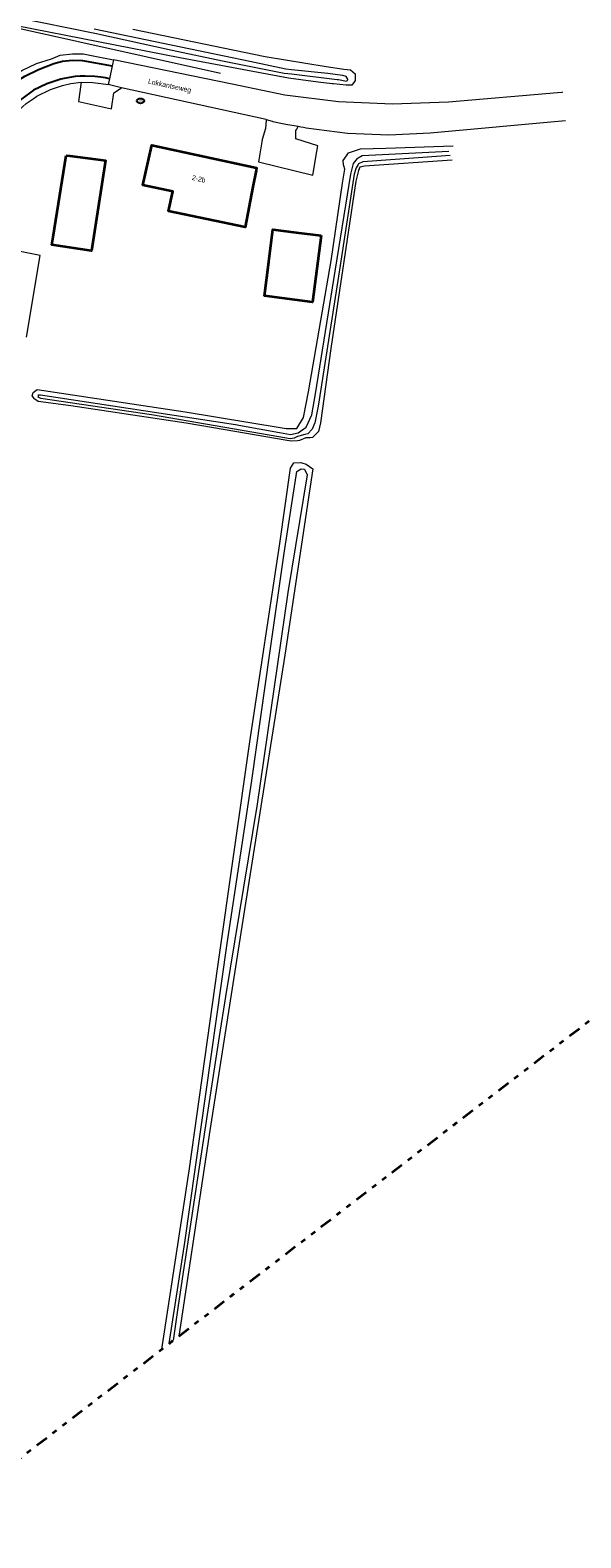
# Model space of a CAD drawing. Header units: metres. Extents: x 169249 to 194689, y 406250 to 412203.
# Tile 296 of 442: x 187895 to 188006, y 410196 to 410499. Entities that reach past the tile are written whole.
import ezdxf
from ezdxf.enums import TextEntityAlignment as Align

# ---------------------------------------------------------------- set-up
doc = ezdxf.new("R2010")
doc.units = ezdxf.units.M
doc.linetypes.add('BGT_NLCS_N264$0$AL-TEKENBLADGRENS', pattern=[11.5, 2.5, -1.5, 1, -1.5, 1, -1.5, 2.5])
doc.layers.get('0').update_dxf_attribs({"linetype": 'CONTINUOUS'})
for name, color, linetype, lineweight in [('BGT_NLCS_N264$0$B-WE-FV-GELEIDING_WILDRASTER-G', 252, 'CONTINUOUS', 18), ('BGT_NLCS_N264$0$B-WE-GW-WATERGANG_INSTEEK-G', 252, 'CONTINUOUS', 18), ('BGT_NLCS_N264$0$B-WE-GW-WATERGANG_SLOOT_BODEM-G', 252, 'CONTINUOUS', 18), ('BGT_NLCS_N264$0$B-WE-OG-TOPOGRAFIE_BEBOUWING-G', 252, 'CONTINUOUS', 35), ('BGT_NLCS_N264$0$B-WE-OG-TOPOGRAFIE_WEG_VERHARD-G', 252, 'CONTINUOUS', 18), ('BGT_NLCS_N264$0$X-XX-AL-TEKENBLADGRENS-G', 252, 'BGT_NLCS_N264$0$AL-TEKENBLADGRENS', 35), ('X-XX-AL-REFERENTIE-G', 7, 'CONTINUOUS', 18)]:
    doc.layers.add(name, color=color, linetype=linetype, lineweight=lineweight)
for name, color, linetype in [('BGT_NLCS_N264$0$B-WE-KL-WATER_BRANDLEIDING_PUT-S', 252, 'CONTINUOUS'), ('BGT_NLCS_N264$0$B-WE-VW-MARKERING-G', 252, 'CONTINUOUS'), ('BGT_NLCS_N264$0$Label_Nummeraanduidingreeks', 252, 'CONTINUOUS'), ('BGT_NLCS_N264$0$Label_Openbareruimte', 252, 'CONTINUOUS')]:
    doc.layers.add(name, color=color, linetype=linetype)
doc.styles.add('BGT_NLCS_N264$0$NLCS-ISO', font='NLCS-ISO.ttf')
doc.styles.add('BGT_NLCS_N264$0$STANDARD', font='txt')

# ---------------------------------------------------------------- blocks, each defined once
blk = doc.blocks.new('BGT_NLCS_N264$0$SIE-WEG_STRAATPOT_BRANDKRAAN-SO')
blk.add_ellipse((0, 0), major_axis=(-0.729, 0), ratio=0.685994)
at = {"style": 'BGT_NLCS_N264$0$NLCS-ISO'}
blk.add_text('BR', height=0.4, dxfattribs=at).set_placement((-0.3, -0.15))
blk = doc.blocks.new('BGT_NLCS_N264')
at = {"layer": 'BGT_NLCS_N264$0$B-WE-FV-GELEIDING_WILDRASTER-G'}
blk.add_line((187889.67, 410500.01, 11.17), (187933.31, 410490.28, 11.6), dxfattribs=at)
at = {"layer": 'BGT_NLCS_N264$0$B-WE-GW-WATERGANG_INSTEEK-G'}
for points in [[(187942.24, 410493.66, 11.25), (187954.5, 410491.63, 11.21), (187958.05, 410491.09, 11.2), (187959.39, 410490.95, 11.18), (187959.85, 410490.57, 11.18), (187960.31, 410490.19, 11.17), (187960.31, 410489.46, 11.17), (187960.31, 410488.8, 11.17), (187960.18, 410488.6, 11.18), (187959.7, 410487.88, 11.18), (187958.67, 410487.91, 11.18), (187958.64, 410487.91, 11.18), (187958.55, 410487.92, 11.18), (187956, 410488.13, 11.18), (187955.72, 410488.15, 11.18), (187952.91, 410488.51, 11.17), (187949.44, 410488.96, 11.17), (187946.94, 410489.29, 11.16), (187925.09, 410493.36, 11.22), (187892.27, 410499.8, 11.4)], [(187915.64, 410499.12, 11.18), (187942.24, 410493.66, 11.25)], [(187979.81, 410472.84, 10.88), (187962.21, 410471.62, 10.81), (187961.26, 410471.38, 10.8), (187960.98, 410470.73, 10.79), (187960.49, 410468.58, 10.79), (187955.43, 410434.94, 10.78), (187953.4, 410420.01, 10.79), (187952.95, 410418.29, 10.78), (187951.76, 410417.06, 10.77), (187951.3, 410417.03, 10.76), (187950.45, 410416.98, 10.75), (187949.17, 410416.44, 10.73), (187948.74, 410416.42, 10.72), (187947.48, 410416.35, 10.7), (187946.3, 410416.55, 10.72), (187934.21, 410418.61, 10.72), (187926.36, 410419.95, 10.72), (187915.65, 410421.56, 10.73), (187903.19, 410423.43, 10.73), (187896.68, 410424.28, 10.72), (187895.98, 410424.76, 10.7), (187895.9, 410424.86, 10.7), (187895.42, 410425.43, 10.7), (187895.64, 410426.14, 10.7), (187896.42, 410426.74, 10.77), (187926.18, 410422.24, 10.83), (187945.27, 410419.11, 10.81), (187946.47, 410418.91, 10.81), (187948.64, 410418.91, 10.8), (187949.99, 410421.12, 10.75), (187950.99, 410426.25, 10.95), (187955.26, 410451.04, 11.3), (187955.52, 410452.59, 11.32), (187957.83, 410468.17, 11.33), (187958.26, 410471.04, 11.35), (187958.04, 410471.7, 11.35), (187957.97, 410471.91, 11.35), (187957.96, 410472.78, 11.35), (187958.58, 410473.67, 11.35), (187958.99, 410474.26, 11.36), (187961.4, 410475.12, 11.37), (187966.48, 410475.24, 11.16), (187980.02, 410475.67, 11.13)], [(187921.47, 410233.8, 10.92), (187927, 410269.66, 10.94), (187932.74, 410310.74, 10.79), (187939.27, 410356.37, 10.63), (187945.22, 410395.77, 10.49), (187947.35, 410410.91, 10.56), (187948, 410411.96, 10.54), (187949.45, 410412.05, 10.48), (187949.61, 410412, 10.48), (187950.5, 410411.73, 10.46), (187951.87, 410410.78, 10.45), (187951.33, 410407.2, 10.54), (187946.21, 410373.31, 10.56), (187938.14, 410322.21, 10.76), (187931.15, 410277.78, 10.79), (187924.94, 410236.47, 10.89)]]:
    blk.add_polyline3d(points, dxfattribs=at)
at = {"layer": 'BGT_NLCS_N264$0$B-WE-GW-WATERGANG_SLOOT_BODEM-G'}
for points in [[(187907.9, 410499.21, 10.28), (187934, 410493.77, 10.31), (187939.15, 410492.7, 10.3), (187946.4, 410491.2, 10.29), (187947.53, 410491.07, 10.3), (187954.88, 410490.29, 10.33), (187957.79, 410489.93, 10.32), (187958.47, 410489.69, 10.32), (187958.49, 410489.65, 10.32), (187958.84, 410489, 10.32), (187958.69, 410488.78, 10.32), (187958.61, 410488.65, 10.32), (187957, 410488.97, 10.32), (187956.75, 410489, 10.32), (187947.55, 410490.1, 10.35), (187946.1, 410490.27, 10.35), (187933.69, 410492.7, 10.3), (187923.6, 410494.89, 10.3), (187908.04, 410498.28, 10.3), (187892.18, 410501.52, 10.3)], [(187979.43, 410473.75, 10.33), (187973.91, 410473.34, 10.34), (187961.86, 410472.46, 10.36), (187961.02, 410472.11, 10.37), (187960.92, 410471.93, 10.37), (187960.56, 410471.25, 10.37), (187960.48, 410471.1, 10.37), (187960.14, 410470, 10.37), (187957.17, 410450.8, 10.35), (187952.92, 410423.4, 10.32), (187952.22, 410420, 10.3), (187951.68, 410418.75, 10.31), (187950.81, 410417.8, 10.31), (187950.23, 410417.66, 10.31), (187949.03, 410417.37, 10.32), (187948.76, 410417.25, 10.32), (187948.12, 410416.95, 10.32), (187947.3, 410416.78, 10.32), (187945.03, 410417.18, 10.32), (187919.4, 410421.62, 10.34), (187897.19, 410424.9, 10.34), (187896.68, 410425.16, 10.34), (187896.69, 410425.32, 10.34), (187896.72, 410425.64, 10.34), (187897.1, 410425.65, 10.34), (187935.46, 410419.81, 10.34), (187936.73, 410419.61, 10.34), (187936.99, 410419.57, 10.34), (187945.14, 410418.06, 10.33), (187947.38, 410417.65, 10.32), (187948.9, 410418.01, 10.32), (187950.49, 410419.13, 10.32), (187951.63, 410421.66, 10.28), (187952.34, 410425.85, 10.15), (187956.37, 410450.9, 10.2), (187959.44, 410470.02, 10.24), (187960.04, 410472.16, 10.2), (187960.84, 410473.13, 10.2), (187960.96, 410473.27, 10.2), (187961.78, 410473.74, 10.2), (187979.14, 410474.6, 10.22)], [(187922.98, 410234.96, 10.2), (187926.14, 410255.25, 10.28), (187934.64, 410315.39, 10.18), (187939.55, 410348.12, 10.08), (187943.19, 410373.74, 10.03), (187946.05, 410393.85, 9.99), (187948.61, 410410.27, 10.03), (187948.84, 410410.4, 10.03), (187949.49, 410410.77, 10.04), (187950.02, 410410.71, 10.04), (187950.15, 410410.7, 10.04), (187950.73, 410409.6, 10.03), (187946.84, 410385.9, 10.04), (187940.65, 410343.4, 10.06), (187934.32, 410304.71, 10.1), (187933.01, 410296.7, 10.1), (187930.62, 410281.02, 10.13), (187926.12, 410251.43, 10.19), (187926, 410250.62, 10.19), (187924.74, 410242.14, 10.18), (187923.76, 410235.55, 10.18)]]:
    blk.add_polyline3d(points, dxfattribs=at)
at = {"layer": 'BGT_NLCS_N264$0$B-WE-OG-TOPOGRAFIE_BEBOUWING-G'}
blk.add_line((187899.69, 410457.43, 13.68), (187902.31, 410473.78, 13.66), dxfattribs=at)
for points in [[(187939.81, 410467.49, 14.83), (187938.21, 410459.33, 13.73), (187922.86, 410462.6, 13.62), (187923.74, 410466.53, 15.43), (187917.69, 410467.77, 15.42), (187919.5, 410475.84, 15.28), (187940.54, 410471.26, 15.34), (187940.44, 410470.72, 15.26), (187939.81, 410467.49, 14.83)], [(187902.31, 410473.78, 13.66), (187903, 410473.68, 13.66), (187908.16, 410472.99, 13.7), (187910.2, 410472.72, 13.71), (187907.35, 410454.61, 13.79), (187899.42, 410455.77, 13.68), (187899.69, 410457.43, 13.68)], [(187953.54, 410457.71, 13.77), (187951.8, 410444.26, 13.71), (187942.14, 410445.53, 15), (187942.98, 410452.4, 14.99), (187943.77, 410458.85, 14.98), (187948.46, 410458.3, 14.4), (187953.54, 410457.71, 13.77)]]:
    blk.add_polyline3d(points, dxfattribs=at)
at = {"layer": 'BGT_NLCS_N264$0$B-WE-OG-TOPOGRAFIE_WEG_VERHARD-G'}
for p, q in [((187910.96, 410489.18, 11.19), (187910.7, 410488.03, 11.7)), ((187911.51, 410491.78, 11.12), (187910.96, 410489.18, 11.19)), ((187913.42, 410487.39, 11.46), (187910.7, 410488.03, 11.7)), ((187942.49, 410480.98, 11.64), (187913.42, 410487.39, 11.46))]:
    blk.add_line(p, q, dxfattribs=at)
for points in [[(187886.19, 410484.73, 11.43), (187888.23, 410486.81, 11.41), (187890.62, 410489.08, 11.44), (187893.36, 410490.83, 11.44), (187896.31, 410492.22, 11.34), (187899.33, 410493.22, 11.42), (187901.05, 410493.91, 11.38), (187903.58, 410494.18, 11.38), (187905.69, 410494.18, 11.4), (187908.02, 410493.72, 11.41), (187911.76, 410492.97, 11.1)], [(187911.76, 410492.97, 11.1), (187911.57, 410492.08, 11.12), (187911.51, 410491.78, 11.12)], [(188002.02, 410486.47, 11.53), (188001.86, 410486.45, 11.53), (188001.02, 410486.38, 11.53), (187979.08, 410484.5, 11.51), (187967.83, 410484.1, 11.51), (187957, 410484.55, 11.53), (187946.24, 410485.88, 11.54), (187935.63, 410488.08, 11.55), (187911.76, 410492.97, 11.1)], [(187877.73, 410464.66, 11.49), (187879.47, 410465.92, 11.48), (187882.8, 410468.83, 11.47), (187884.65, 410471.2, 11.46), (187887.23, 410475.59, 11.44), (187890.17, 410480.07, 11.41), (187892.03, 410482.19, 11.39), (187894.24, 410484.2, 11.44), (187895.63, 410485.17, 11.43), (187896.4, 410485.71, 11.42), (187899.15, 410487.01, 11.41), (187901.53, 410487.82, 11.42), (187903.24, 410488.23, 11.44), (187905.31, 410488.47, 11.4)], [(187905.31, 410488.47, 11.4), (187905.25, 410488.06, 11.39), (187904.75, 410484.63, 11.38), (187911.38, 410483.14, 11.41), (187911.85, 410486.34, 11.47), (187913.42, 410487.39, 11.46)], [(187905.31, 410488.47, 11.4), (187907.64, 410488.41, 11.45), (187909.27, 410488.22, 11.49), (187910.7, 410488.03, 11.7)], [(187942.49, 410480.98, 11.64), (187942.48, 410480.91, 11.64), (187942.48, 410480.83, 11.64), (187942.34, 410479.19, 11.62), (187941.69, 410476.98, 11.6), (187941.61, 410476.53, 11.61), (187940.89, 410472.5, 11.68), (187951.82, 410469.83, 11.63), (187952.63, 410474.59, 11.56), (187952.82, 410475.7, 11.55), (187948.39, 410477.1, 11.62), (187948.4, 410477.59, 11.62), (187948.41, 410478.12, 11.61), (187948.43, 410478.79, 11.62), (187948.64, 410479.06, 11.62), (187948.87, 410479.6, 11.63), (187948.88, 410479.62, 11.63)], [(187942.49, 410480.98, 11.64), (187943.64, 410480.66, 11.64), (187943.8, 410480.61, 11.64), (187945.38, 410480.27, 11.65), (187946.43, 410480.07, 11.64), (187948.88, 410479.62, 11.63)], [(187948.88, 410479.62, 11.63), (187949.43, 410479.52, 11.63), (187949.97, 410479.42, 11.63), (187950.51, 410479.32, 11.64), (187958.78, 410478.25, 11.65), (187967.1, 410477.91, 11.66), (187975.42, 410478.31, 11.67), (188002.61, 410480.77, 11.62)], [(187894.3, 410437.25, 11.2), (187897.07, 410453.69, 11.35), (187893.05, 410454.47, 11.27), (187892.69, 410453.33, 11.26), (187891.84, 410452.01, 11.24), (187890.67, 410451.03, 11.22), (187889.21, 410450.43, 11.2), (187887.16, 410450.43, 11.18), (187875.52, 410452.51, 11.28), (187873.08, 410455.92, 11.33)]]:
    blk.add_polyline3d(points, dxfattribs=at)
at = {"layer": 'BGT_NLCS_N264$0$B-WE-VW-MARKERING-G'}
for points in [[(187885.26, 410481.42, 11.47), (187886.49, 410483.01, 11.46), (187887.78, 410484.55, 11.44), (187889.2, 410486.04, 11.45), (187891.4, 410488.07, 11.46), (187893.95, 410489.71, 11.54), (187896.7, 410491.06, 11.49), (187899.79, 410492.23, 11.43), (187901.52, 410492.7, 11.41), (187903.58, 410492.92, 11.43), (187905.56, 410492.88, 11.41), (187911.51, 410491.78, 11.12)], [(187910.96, 410489.18, 11.19), (187910.16, 410489.37, 11.47), (187909.23, 410489.53, 11.46), (187908.05, 410489.65, 11.46), (187906.08, 410489.71, 11.57), (187905.09, 410489.69, 11.52), (187904.1, 410489.62, 11.44), (187902.21, 410489.31, 11.44), (187901.23, 410489.12, 11.49), (187898.38, 410488.19, 11.46), (187895.74, 410486.88, 11.49), (187893.36, 410485.16, 11.46), (187891.24, 410483.21, 11.46), (187889.32, 410481.02, 11.46), (187886.05, 410476.1, 11.48), (187883.58, 410471.98, 11.51), (187881.7, 410469.58, 11.51), (187878.71, 410466.91, 11.52), (187876.96, 410465.78, 11.53)]]:
    blk.add_polyline3d(points, dxfattribs=at)
at = {"layer": 'BGT_NLCS_N264$0$X-XX-AL-TEKENBLADGRENS-G'}
blk.add_polyline3d([(183924.51, 409664.89, 0), (184371.53, 409746.39, 0), (184502.16, 409750.89, 0), (184617.61, 409792.84, 0), (184716.94, 409883.87, 0), (184794.23, 409998.99, 0), (184922.94, 410078.64, 0), (185035.4, 410206.13, 0), (186140.52, 410381.51, 0), (186345.09, 410383.55, 0), (186421.58, 410308.02, 0), (186523.33, 410287.51, 0), (186728.97, 410181.22, 0), (187060.59, 410074.79, 0), (187300.09, 410049.54, 0), (187621.16, 410061.51, 0), (187853.57, 410181.6, 0), (188462.49, 410649.7, 0), (189288.39, 411174.77, 0)], dxfattribs=at)
at = {"layer": 'BGT_NLCS_N264$0$B-WE-KL-WATER_BRANDLEIDING_PUT-S', "color": 7, "linetype": 'Continuous'}
blk.add_blockref('BGT_NLCS_N264$0$SIE-WEG_STRAATPOT_BRANDKRAAN-SO', (187917.21, 410484.74, 11.52), dxfattribs=at)
at = {"layer": 'BGT_NLCS_N264$0$Label_Nummeraanduidingreeks', "color": 7, "lineweight": 18, "style": 'BGT_NLCS_N264$0$STANDARD'}
blk.add_text('2-2b', height=1, rotation=-12.6, dxfattribs=at).set_placement((187928.92, 410469.08), align=Align.MIDDLE)
at = {"layer": 'BGT_NLCS_N264$0$Label_Openbareruimte', "color": 252, "lineweight": 18, "style": 'BGT_NLCS_N264$0$STANDARD'}
blk.add_text('Lokkantseweg', height=1, rotation=-12.1868, dxfattribs=at).set_placement((187923.05, 410487.67), align=Align.MIDDLE)

msp = doc.modelspace()

# ---------------------------------------------------------------- block references
at = {"layer": 'X-XX-AL-REFERENTIE-G'}
msp.add_blockref('BGT_NLCS_N264', (0, 0), dxfattribs=at)

doc.saveas('drawing.dxf')
